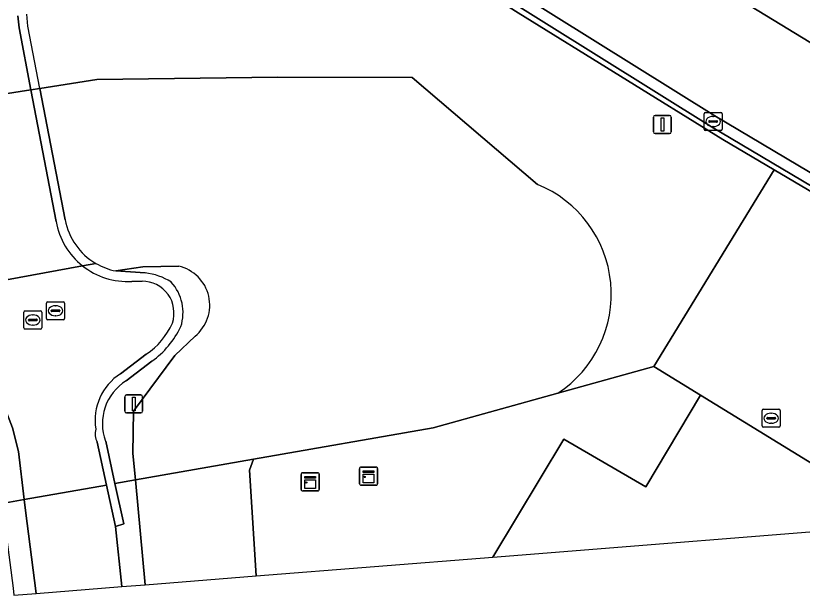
# Model space of a CAD drawing. Extents: x 156412 to 157779, y 382335 to 383768.
# Drawn here: x 157241.6 to 157285.14, y 382626.23 to 382658.31 of the extents above; entities that cross this region are included whole.
import ezdxf

# ---------------------------------------------------------------- set-up
doc = ezdxf.new("R2010")
doc.units = 0
for name, color, linetype in [('IMGEO_Berm_groen', 7, 'Continuous'), ('IMGEO_Berm_open', 7, 'Continuous'), ('IMGEO_Dek', 7, 'Continuous'), ('IMGEO_Fietspad_gesloten', 7, 'Continuous'), ('IMGEO_Grasland_overig', 7, 'Continuous'), ('IMGEO_Groenvoorziening', 7, 'Continuous'), ('IMGEO_Hek', 7, 'Continuous'), ('IMGEO_Kast', 7, 'Continuous'), ('IMGEO_Kolk', 7, 'Continuous'), ('IMGEO_Muur', 7, 'Continuous'), ('IMGEO_Rijbaan_regionaal_gesloten', 7, 'Continuous'), ('IMGEO_Rioolput', 7, 'Continuous'), ('IMGEO_Terreindeel_open', 7, 'Continuous'), ('IMGEO_Verkeersbordpaal', 7, 'Continuous'), ('IMGEO_Verkeerseiland_gesloten', 7, 'Continuous')]:
    doc.layers.add(name, color=color, linetype=linetype)

msp = doc.modelspace()

# ---------------------------------------------------------------- linework, layer by layer
at = {"layer": 'IMGEO_Berm_groen'}
for points in [[(157271.599, 382637.413), (157276.927, 382638.894), (157283.576, 382649.788), (157280.749, 382651.457), (157269.408, 382658.467), (157254.972, 382667.591), (157254.537, 382667.868), (157250.49, 382670.406)], [(157277.401, 382661.824), (157286.786, 382656.089), (157307.089, 382644.255)], [(157220.86, 382648.537), (157224.655, 382649.573), (157231.278, 382652.055), (157233.826, 382652.874), (157237.563, 382653.456), (157238.057, 382653.533), (157242.442, 382654.215), (157242.937, 382654.292), (157246.09, 382654.783), (157256.117, 382654.919), (157263.54, 382654.902), (157270.481, 382648.974)]]:
    msp.add_lwpolyline(points, dxfattribs=at)
msp.add_arc((157268.005, 382642.9), 6.559, 303.2227, 67.8244, dxfattribs=at)
at = {"layer": 'IMGEO_Berm_open'}
msp.add_lwpolyline([(157250.695, 382670.555), (157254.739, 382668.032), (157255.175, 382667.757), (157280.107, 382652.168), (157301.848, 382639.259), (157303.186, 382638.631), (157302.578, 382639.531), (157280.293, 382652.773), (157255.66, 382668.163), (157255.225, 382668.435), (157253.097, 382669.764)], dxfattribs=at)
at = {"layer": 'IMGEO_Dek'}
for points in [[(157244.33, 382647.021), (157242.937, 382654.292), (157242.276, 382657.742), (157242.211, 382658.409)], [(157238.284, 382643.187), (157238.969, 382643.314), (157245.298, 382644.474), (157246.03, 382644.608)]]:
    msp.add_lwpolyline(points, dxfattribs=at)
msp.add_arc((157247.842, 382647.69), 3.575, 190.7841, 239.5466, dxfattribs=at)
at = {"layer": 'IMGEO_Fietspad_gesloten'}
for points in [[(157243.839, 382646.928), (157242.442, 382654.215), (157241.785, 382657.646), (157241.712, 382658.314)], [(157238.969, 382643.314), (157245.298, 382644.474)], [(157245.298, 382644.474), (157238.969, 382643.314)], [(157248.598, 382643.62), (157248.02, 382643.611)], [(157247.401, 382638.495), (157248.828, 382639.573)], [(157241.047, 382636.462), (157241.42, 382635.498), (157241.746, 382634.185), (157242.075, 382631.535), (157246.62, 382632.333), (157246.103, 382634.708)]]:
    msp.add_lwpolyline(points, dxfattribs=at)
msp.add_lwpolyline([(157242.735, 382626.333), (157247.475, 382626.712), (157247.475, 382626.712), (157247.121, 382630.032), (157246.62, 382632.333), (157242.075, 382631.535), (157242.15, 382630.935)], close=True, dxfattribs=at)
for centre, radius, start, end in [((157247.794, 382647.619), 4.015, 189.9085, 231.5578), ((157247.792, 382647.616), 4.012, 231.561, 273.2569), ((157248.606, 382641.863), 1.757, 341.355, 90.2608), ((157246.532, 382642.956), 4.089, 304.1558, 336.1157), ((157249.042, 382635.925), 3.049, 122.5595, 189.1925), ((157247.138, 382635.177), 1.136, 166.7289, 204.3813)]:
    msp.add_arc(centre, radius, start, end, dxfattribs=at)
at = {"layer": 'IMGEO_Grasland_overig'}
msp.add_lwpolyline([(157254.916, 382627.306), (157268.017, 382628.352), (157271.944, 382634.87), (157276.482, 382632.229), (157279.502, 382637.312), (157276.927, 382638.894), (157271.599, 382637.413), (157264.713, 382635.499), (157254.761, 382633.762), (157254.543, 382633.152), (157254.916, 382627.306)], close=True, dxfattribs=at)
at = {"layer": 'IMGEO_Groenvoorziening'}
for points in [[(157270.481, 382648.974), (157263.54, 382654.902), (157256.117, 382654.919), (157246.09, 382654.783), (157242.937, 382654.292), (157242.442, 382654.215), (157238.057, 382653.533), (157237.563, 382653.456), (157233.826, 382652.874), (157231.278, 382652.055), (157224.655, 382649.573), (157220.86, 382648.537)], [(157238.284, 382643.187), (157238.969, 382643.314), (157245.298, 382644.474), (157246.03, 382644.608)], [(157250.624, 382644.448), (157248.636, 382644.41), (157247.134, 382644.186), (157248.766, 382644.079)], [(157247.134, 382644.186), (157248.636, 382644.41), (157250.624, 382644.448)], [(157246.58, 382634.763), (157247.095, 382632.416), (157248.227, 382632.615), (157248.088, 382634.09), (157248.129, 382636.427), (157250.416, 382639.506), (157251.526, 382640.574)], [(157251.526, 382640.574), (157250.416, 382639.506), (157248.129, 382636.427), (157248.088, 382634.09), (157248.227, 382632.615), (157254.761, 382633.762), (157264.713, 382635.499), (157271.599, 382637.413)], [(157249.133, 382639.187), (157247.718, 382638.11)], [(157240.697, 382632.43), (157240.845, 382631.319), (157242.075, 382631.535), (157241.746, 382634.185), (157241.42, 382635.498), (157241.047, 382636.462)]]:
    msp.add_lwpolyline(points, dxfattribs=at)
for points in [[(157291.089, 382630.194), (157299.409, 382630.858), (157301.763, 382634.964), (157302.687, 382636.576), (157303.708, 382638.357), (157303.708, 382638.357), (157303.186, 382638.631), (157301.848, 382639.259), (157301.72, 382639.075), (157283.576, 382649.788), (157276.927, 382638.894), (157279.502, 382637.312), (157287.055, 382632.672), (157289.231, 382631.335), (157291.089, 382630.194)], [(157248.774, 382626.816), (157254.916, 382627.306), (157254.916, 382627.306), (157254.543, 382633.152), (157254.761, 382633.762), (157248.227, 382632.615), (157248.774, 382626.816)], [(157247.475, 382626.712), (157248.774, 382626.816), (157248.774, 382626.816), (157248.227, 382632.615), (157247.095, 382632.416), (157247.585, 382630.184), (157247.121, 382630.032), (157247.475, 382626.712)], [(157241.493, 382626.234), (157242.735, 382626.333), (157242.15, 382630.935), (157242.075, 382631.535), (157240.845, 382631.319), (157241.468, 382626.63)]]:
    msp.add_lwpolyline(points, close=True, dxfattribs=at)
for centre, radius, start, end in [((157268.005, 382642.9), 6.559, 303.2227, 67.8244), ((157247.835, 382647.676), 3.56, 239.5249, 258.6368), ((157250.131, 382642.291), 2.212, 309.0798, 77.134), ((157250.131, 382642.291), 2.212, 309.0798, 77.134), ((157248.348, 382640.56), 3.544, 58.2065, 83.2239), ((157248.308, 382641.872), 2.554, 342.4725, 41.7138), ((157246.151, 382643.33), 5.105, 305.7495, 334.1353), ((157249.187, 382635.743), 2.786, 121.8368, 200.6065)]:
    msp.add_arc(centre, radius, start, end, dxfattribs=at)
at = {"layer": 'IMGEO_Hek'}
for points in [[(157242.276, 382657.742), (157242.211, 382658.409)], [(157242.937, 382654.292), (157242.276, 382657.742)], [(157242.937, 382654.292), (157244.33, 382647.021)]]:
    msp.add_lwpolyline(points, dxfattribs=at)
for centre, radius, start, end in [((157247.842, 382647.69), 3.575, 190.7841, 239.5466), ((157247.835, 382647.676), 3.56, 239.5249, 258.6368)]:
    msp.add_arc(centre, radius, start, end, dxfattribs=at)
at = {"layer": 'IMGEO_Kast'}
for p, q in [((157257.476, 382633.012), (157258.317, 382633.012)), ((157258.317, 382633.012), (157257.476, 382633.012)), ((157260.634, 382632.4), (157260.634, 382633.241)), ((157260.634, 382633.241), (157260.634, 382632.4)), ((157260.709, 382633.325), (157261.55, 382633.325)), ((157261.55, 382633.325), (157260.709, 382633.325)), ((157261.634, 382633.25), (157261.634, 382632.409)), ((157261.634, 382632.409), (157261.634, 382633.25)), ((157257.401, 382632.087), (157257.401, 382632.928)), ((157257.401, 382632.928), (157257.401, 382632.087)), ((157258.401, 382632.937), (157258.401, 382632.096)), ((157258.401, 382632.096), (157258.401, 382632.937)), ((157261.559, 382632.325), (157260.718, 382632.325)), ((157260.718, 382632.325), (157261.559, 382632.325)), ((157258.326, 382632.012), (157257.485, 382632.012)), ((157257.485, 382632.012), (157258.326, 382632.012))]:
    msp.add_line(p, q, dxfattribs=at)
for points in [[(157260.829, 382633.115), (157261.429, 382633.115), (157261.429, 382633.03), (157260.829, 382633.03), (157260.829, 382633.115)], [(157257.596, 382632.802), (157258.196, 382632.802), (157258.196, 382632.717), (157257.596, 382632.717), (157257.596, 382632.802)], [(157257.596, 382632.627), (157258.196, 382632.627), (157258.196, 382632.138), (157257.596, 382632.138), (157257.596, 382632.627)], [(157260.829, 382632.94), (157261.429, 382632.94), (157261.429, 382632.451), (157260.829, 382632.451), (157260.829, 382632.94)]]:
    msp.add_lwpolyline(points, dxfattribs=at)
for centre in [(157260.913, 382632.789), (157257.68, 382632.476)]:
    msp.add_circle(centre, 0.0377, dxfattribs=at)
for centre, start, end in [((157257.479, 382632.934), 92.4484, 184.2845), ((157257.479, 382632.934), 92.4484, 184.2845), ((157258.323, 382632.934), 2.4484, 94.2845), ((157258.323, 382632.934), 2.4484, 94.2845), ((157260.712, 382633.247), 92.4484, 184.2845), ((157260.712, 382633.247), 92.4484, 184.2845), ((157261.556, 382633.247), 2.4484, 94.2845), ((157261.556, 382633.247), 2.4484, 94.2845), ((157258.323, 382632.09), 272.4484, 4.2845), ((157258.323, 382632.09), 272.4484, 4.2845), ((157260.712, 382632.403), 182.4484, 274.2845), ((157260.712, 382632.403), 182.4484, 274.2845), ((157261.556, 382632.403), 272.4484, 4.2845), ((157261.556, 382632.403), 272.4484, 4.2845), ((157257.479, 382632.09), 182.4484, 274.2845), ((157257.479, 382632.09), 182.4484, 274.2845)]:
    msp.add_arc(centre, 0.0779, start, end, dxfattribs=at)
at = {"layer": 'IMGEO_Kolk'}
for p, q in [((157279.702, 382652.035), (157279.702, 382652.887)), ((157279.777, 382652.961), (157280.629, 382652.961)), ((157280.19, 382652.741), (157280.215, 382652.741)), ((157280.703, 382652.887), (157280.703, 382652.035)), ((157279.961, 382652.455), (157279.961, 382652.467)), ((157280.399, 382652.418), (157280.001, 382652.418)), ((157280.004, 382652.504), (157280.402, 382652.504)), ((157280.213, 382652.181), (157280.188, 382652.181)), ((157280.445, 382652.467), (157280.445, 382652.455)), ((157280.629, 382651.961), (157279.777, 382651.961))]:
    msp.add_line(p, q, dxfattribs=at)
for points in [[(157279.702, 382652.035), (157279.702, 382652.887)], [(157279.777, 382652.961), (157280.629, 382652.961)], [(157280.703, 382652.887), (157280.703, 382652.035)], [(157280.629, 382651.961), (157279.777, 382651.961)]]:
    msp.add_lwpolyline(points, dxfattribs=at)
for centre, radius, start, end in [((157279.779, 382652.885), 0.0765, 91.552, 178.448), ((157279.779, 382652.885), 0.0765, 91.552, 178.448), ((157280.627, 382652.885), 0.0765, 1.552, 88.448), ((157280.627, 382652.885), 0.0765, 1.552, 88.448), ((157280.001, 382652.464), 0.0403, 85.8775, 175.7526), ((157279.998, 382652.454), 0.0366, 178.938, 274.7102), ((157280.402, 382652.461), 0.043, 264.8664, 352.4533), ((157280.406, 382652.466), 0.0386, 1.7309, 96.639), ((157279.779, 382652.037), 0.0765, 181.552, 268.448), ((157279.779, 382652.037), 0.0765, 181.552, 268.448), ((157280.627, 382652.037), 0.0765, 271.552, 358.448), ((157280.627, 382652.037), 0.0765, 271.552, 358.448)]:
    msp.add_arc(centre, radius, start, end, dxfattribs=at)
for centre, major_axis, ratio, start_param, end_param in [((157280.189, 382652.461), (-0.387, 0.002), 0.722429, 4.712389, 7.853982), ((157280.214, 382652.461), (-0.39, 0.002), 0.717154, 1.570796, 4.712389)]:
    msp.add_ellipse(centre, major_axis=major_axis, ratio=ratio, start_param=start_param, end_param=end_param, dxfattribs=at)
at = {"layer": 'IMGEO_Muur'}
for points in [[(157250.49, 382670.406), (157254.537, 382667.868), (157254.972, 382667.591), (157269.408, 382658.467), (157280.749, 382651.457), (157283.576, 382649.788), (157301.72, 382639.075), (157301.848, 382639.259), (157280.107, 382652.168), (157255.175, 382667.757)], [(157246.03, 382644.608), (157245.298, 382644.474)], [(157248.766, 382644.079), (157247.134, 382644.186)], [(157248.02, 382643.611), (157248.598, 382643.62)], [(157248.828, 382639.573), (157247.401, 382638.495)], [(157247.718, 382638.11), (157249.133, 382639.187)], [(157246.103, 382634.708), (157246.62, 382632.333), (157247.121, 382630.032), (157247.585, 382630.184), (157247.095, 382632.416), (157246.58, 382634.763)]]:
    msp.add_lwpolyline(points, dxfattribs=at)
for centre, radius, start, end in [((157247.792, 382647.616), 4.012, 231.561, 273.2569), ((157247.835, 382647.676), 3.56, 239.5249, 258.6368), ((157248.348, 382640.56), 3.544, 58.2065, 83.2239), ((157248.606, 382641.863), 1.757, 341.355, 90.2608), ((157248.308, 382641.872), 2.554, 342.4725, 41.7138), ((157246.532, 382642.956), 4.089, 304.1558, 336.1157), ((157246.151, 382643.33), 5.105, 305.7495, 334.1353), ((157249.042, 382635.925), 3.049, 122.5595, 189.1925), ((157249.187, 382635.743), 2.786, 121.8368, 200.6065), ((157247.138, 382635.177), 1.136, 166.7289, 204.3813)]:
    msp.add_arc(centre, radius, start, end, dxfattribs=at)
at = {"layer": 'IMGEO_Rijbaan_regionaal_gesloten'}
for points in [[(157260.161, 382672.743), (157259.744, 382673.025), (157255.66, 382668.163), (157280.293, 382652.773), (157302.578, 382639.531), (157303.186, 382638.631), (157303.708, 382638.357), (157303.708, 382638.357)], [(157303.708, 382638.357), (157303.992, 382638.852), (157305.927, 382642.229), (157307.089, 382644.255), (157286.786, 382656.089), (157277.401, 382661.824)]]:
    msp.add_lwpolyline(points, dxfattribs=at)
at = {"layer": 'IMGEO_Rioolput'}
for p, q in [((157243.306, 382641.557), (157243.306, 382642.409)), ((157243.381, 382642.483), (157244.233, 382642.483)), ((157243.794, 382642.263), (157243.819, 382642.263)), ((157244.307, 382642.409), (157244.307, 382641.557)), ((157242.05, 382641.046), (157242.05, 382641.898)), ((157242.125, 382641.972), (157242.977, 382641.972)), ((157242.538, 382641.752), (157242.563, 382641.752)), ((157243.051, 382641.898), (157243.051, 382641.046)), ((157243.565, 382641.977), (157243.565, 382641.989)), ((157244.003, 382641.94), (157243.605, 382641.94)), ((157243.608, 382642.026), (157244.006, 382642.026)), ((157243.817, 382641.703), (157243.792, 382641.703)), ((157244.049, 382641.989), (157244.049, 382641.977)), ((157242.309, 382641.466), (157242.309, 382641.478)), ((157242.747, 382641.429), (157242.349, 382641.429)), ((157242.352, 382641.515), (157242.75, 382641.515)), ((157242.793, 382641.478), (157242.793, 382641.466)), ((157244.233, 382641.483), (157243.381, 382641.483)), ((157242.977, 382640.972), (157242.125, 382640.972)), ((157242.561, 382641.192), (157242.536, 382641.192)), ((157282.916, 382635.608), (157282.916, 382636.46)), ((157282.991, 382636.534), (157283.843, 382636.534)), ((157283.917, 382636.46), (157283.917, 382635.608)), ((157283.175, 382636.028), (157283.175, 382636.04)), ((157283.218, 382636.077), (157283.616, 382636.077)), ((157283.404, 382636.314), (157283.429, 382636.314)), ((157283.659, 382636.04), (157283.659, 382636.028)), ((157283.613, 382635.991), (157283.215, 382635.991)), ((157283.427, 382635.754), (157283.402, 382635.754)), ((157283.843, 382635.534), (157282.991, 382635.534))]:
    msp.add_line(p, q, dxfattribs=at)
for points in [[(157243.306, 382641.557), (157243.306, 382642.409)], [(157243.381, 382642.483), (157244.233, 382642.483)], [(157244.307, 382642.409), (157244.307, 382641.557)], [(157242.05, 382641.046), (157242.05, 382641.898)], [(157242.125, 382641.972), (157242.977, 382641.972)], [(157243.051, 382641.898), (157243.051, 382641.046)], [(157244.233, 382641.483), (157243.381, 382641.483)], [(157242.977, 382640.972), (157242.125, 382640.972)], [(157282.916, 382635.608), (157282.916, 382636.46)], [(157282.991, 382636.534), (157283.843, 382636.534)], [(157283.917, 382636.46), (157283.917, 382635.608)], [(157283.843, 382635.534), (157282.991, 382635.534)]]:
    msp.add_lwpolyline(points, dxfattribs=at)
for centre, radius, start, end in [((157243.383, 382642.407), 0.0765, 91.552, 178.448), ((157243.383, 382642.407), 0.0765, 91.552, 178.448), ((157244.231, 382642.407), 0.0765, 1.552, 88.448), ((157244.231, 382642.407), 0.0765, 1.552, 88.448), ((157242.127, 382641.896), 0.0765, 91.552, 178.448), ((157242.127, 382641.896), 0.0765, 91.552, 178.448), ((157242.975, 382641.896), 0.0765, 1.552, 88.448), ((157242.975, 382641.896), 0.0765, 1.552, 88.448), ((157243.605, 382641.986), 0.0403, 85.8775, 175.7526), ((157243.602, 382641.976), 0.0366, 178.938, 274.7102), ((157244.006, 382641.983), 0.043, 264.8664, 352.4533), ((157244.01, 382641.988), 0.0386, 1.7309, 96.639), ((157242.349, 382641.475), 0.0403, 85.8775, 175.7526), ((157242.346, 382641.465), 0.0366, 178.938, 274.7102), ((157242.75, 382641.472), 0.043, 264.8664, 352.4533), ((157242.754, 382641.477), 0.0386, 1.7309, 96.639), ((157243.383, 382641.559), 0.0765, 181.552, 268.448), ((157243.383, 382641.559), 0.0765, 181.552, 268.448), ((157244.231, 382641.559), 0.0765, 271.552, 358.448), ((157244.231, 382641.559), 0.0765, 271.552, 358.448), ((157242.127, 382641.048), 0.0765, 181.552, 268.448), ((157242.127, 382641.048), 0.0765, 181.552, 268.448), ((157242.975, 382641.048), 0.0765, 271.552, 358.448), ((157242.975, 382641.048), 0.0765, 271.552, 358.448), ((157282.993, 382636.458), 0.0765, 91.552, 178.448), ((157282.993, 382636.458), 0.0765, 91.552, 178.448), ((157283.841, 382636.458), 0.0765, 1.552, 88.448), ((157283.841, 382636.458), 0.0765, 1.552, 88.448), ((157283.215, 382636.037), 0.0403, 85.8775, 175.7526), ((157283.212, 382636.027), 0.0366, 178.938, 274.7102), ((157283.616, 382636.034), 0.043, 264.8664, 352.4533), ((157283.62, 382636.039), 0.0386, 1.7309, 96.639), ((157282.993, 382635.61), 0.0765, 181.552, 268.448), ((157282.993, 382635.61), 0.0765, 181.552, 268.448), ((157283.841, 382635.61), 0.0765, 271.552, 358.448), ((157283.841, 382635.61), 0.0765, 271.552, 358.448)]:
    msp.add_arc(centre, radius, start, end, dxfattribs=at)
for centre, major_axis, ratio, start_param, end_param in [((157243.793, 382641.983), (-0.387, 0.002), 0.722429, 4.712389, 7.853982), ((157243.818, 382641.983), (-0.39, 0.002), 0.717154, 1.570796, 4.712389), ((157242.537, 382641.472), (-0.387, 0.002), 0.722429, 4.712389, 7.853982), ((157242.562, 382641.472), (-0.39, 0.002), 0.717154, 1.570796, 4.712389), ((157283.403, 382636.034), (-0.387, 0.002), 0.722429, 4.712389, 7.853982), ((157283.428, 382636.034), (-0.39, 0.002), 0.717154, 1.570796, 4.712389)]:
    msp.add_ellipse(centre, major_axis=major_axis, ratio=ratio, start_param=start_param, end_param=end_param, dxfattribs=at)
at = {"layer": 'IMGEO_Terreindeel_open'}
msp.add_lwpolyline([(157268.017, 382628.352), (157291.089, 382630.194), (157291.089, 382630.194), (157289.231, 382631.335), (157287.055, 382632.672), (157279.502, 382637.312), (157276.482, 382632.229), (157271.944, 382634.87)], close=True, dxfattribs=at)
at = {"layer": 'IMGEO_Verkeersbordpaal'}
for p, q in [((157276.899, 382651.893), (157276.899, 382652.693)), ((157276.899, 382652.693), (157276.899, 382651.893)), ((157276.999, 382652.793), (157277.789, 382652.793)), ((157277.789, 382652.793), (157276.999, 382652.793)), ((157277.889, 382652.693), (157277.889, 382651.893)), ((157277.889, 382651.893), (157277.889, 382652.693)), ((157277.789, 382651.793), (157276.999, 382651.793)), ((157276.999, 382651.793), (157277.789, 382651.793)), ((157247.736, 382637.326), (157248.526, 382637.326)), ((157248.526, 382637.326), (157247.736, 382637.326)), ((157247.636, 382636.426), (157247.636, 382637.226)), ((157247.636, 382637.226), (157247.636, 382636.426)), ((157248.626, 382637.226), (157248.626, 382636.426)), ((157248.626, 382636.426), (157248.626, 382637.226)), ((157248.526, 382636.326), (157247.736, 382636.326)), ((157247.736, 382636.326), (157248.526, 382636.326))]:
    msp.add_line(p, q, dxfattribs=at)
for points in [[(157277.319, 382652.668), (157277.469, 382652.668), (157277.469, 382651.918), (157277.319, 382651.918), (157277.319, 382652.668)], [(157248.056, 382637.201), (157248.206, 382637.201), (157248.206, 382636.451), (157248.056, 382636.451), (157248.056, 382637.201)]]:
    msp.add_lwpolyline(points, dxfattribs=at)
for centre, start, end in [((157276.999, 382652.693), 90, 180), ((157276.999, 382652.693), 90, 180), ((157277.789, 382652.693), 0, 90), ((157277.789, 382652.693), 360, 90), ((157276.999, 382651.893), 180, 270), ((157276.999, 382651.893), 180, 270), ((157277.789, 382651.893), 270, 0), ((157277.789, 382651.893), 270, 0), ((157247.736, 382637.226), 90, 180), ((157247.736, 382637.226), 90, 180), ((157248.526, 382637.226), 0, 90), ((157248.526, 382637.226), 360, 90), ((157247.736, 382636.426), 180, 270), ((157247.736, 382636.426), 180, 270), ((157248.526, 382636.426), 270, 0), ((157248.526, 382636.426), 270, 0)]:
    msp.add_arc(centre, 0.1, start, end, dxfattribs=at)
at = {"layer": 'IMGEO_Verkeerseiland_gesloten'}
for points in [[(157241.712, 382658.314), (157241.785, 382657.646), (157242.442, 382654.215), (157243.839, 382646.928)], [(157244.33, 382647.021), (157242.937, 382654.292), (157242.276, 382657.742), (157242.211, 382658.409)], [(157245.298, 382644.474), (157246.03, 382644.608)]]:
    msp.add_lwpolyline(points, dxfattribs=at)
for centre, radius, start, end in [((157247.794, 382647.619), 4.015, 189.9085, 231.5578), ((157247.842, 382647.69), 3.575, 190.7841, 239.5466)]:
    msp.add_arc(centre, radius, start, end, dxfattribs=at)

doc.saveas('drawing.dxf')
